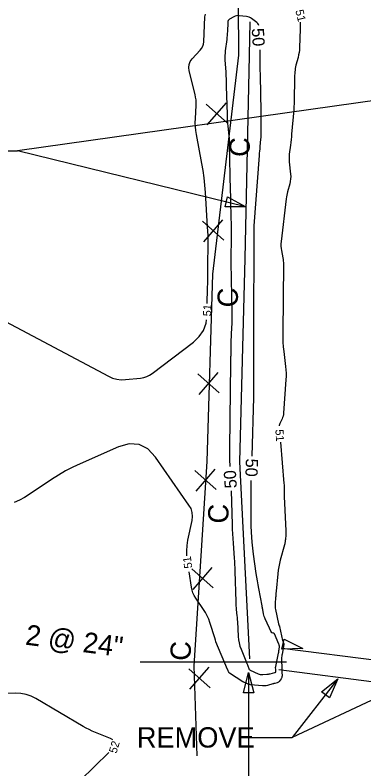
# Model space of a CAD drawing. Extents: x 2384780 to 2405861, y 547869 to 573706.
# Drawn here: x 2397648.9 to 2397734.7, y 552670.5 to 552855.9 of the extents above; entities that cross this region are included whole.
import ezdxf

# ---------------------------------------------------------------- set-up
doc = ezdxf.new("R2010")
doc.units = 0
for name, color, linetype in [('Breaklines', 7, 'Continuous'), ('Old_Level_5', 7, 'Continuous'), ('Old_Level_60', 7, 'Continuous'), ('Old_Level_61', 7, 'Continuous'), ('Old_Level_63', 7, 'Continuous'), ('Sheet Plan CELL', 7, 'Continuous')]:
    doc.layers.add(name, color=color, linetype=linetype)

# ---------------------------------------------------------------- blocks, each defined once
blk = doc.blocks.new('SPOT')
at = {"layer": 'Breaklines'}
for p, q in [((-5.48625, 4.61225), (5.48625, -4.61175)), ((-4.608, -5.326), (4.609, 5.325))]:
    blk.add_line(p, q, dxfattribs=at)

msp = doc.modelspace()

# ---------------------------------------------------------------- linework, layer by layer
at = {"layer": 'Old_Level_5'}
for p, q in [((2397780.243, 552840.96075), (2397649.5, 552822.513)), ((2397639.5, 552822.513), (2397649.5, 552822.513)), ((2397705.72925, 552808.77375), (2397649.5, 552822.513)), ((2397714.65375, 552700.2105), (2397771.37425, 552692.87875)), ((2397679.6868, 552696.83666), (2397715.70696, 552696.83666)), ((2397713.82675, 552694.889), (2397771.49225, 552687.43925)), ((2397752.35125, 552694.66225), (2397717.0595, 552678.22375)), ((2397728.342, 552692.6205), (2397717.0595, 552678.22375)), ((2397707.0595, 552678.22375), (2397717.0595, 552678.22375))]:
    msp.add_line(p, q, dxfattribs=at)
for points in [[(2397701.16875, 552811.17475), (2397705.72925, 552808.77375), (2397700.5755, 552808.74625)], [(2397715.11504, 552702.35863), (2397719.72826, 552700.06061), (2397714.5764, 552699.91738)], [(2397724.274, 552689.456), (2397728.342, 552692.6205), (2397726.24175, 552687.914)]]:
    msp.add_lwpolyline(points, close=True, dxfattribs=at)
at = {"layer": 'Old_Level_60'}
for points in [[(2397696.21775, 552784.95475), (2397696.2955, 552788.6755), (2397696.323, 552790.1015), (2397696.34625, 552791.5275), (2397696.365, 552792.9535), (2397696.37925, 552794.37975), (2397696.422, 552799.47825), (2397696.42175, 552800.5705), (2397696.40225, 552801.6625), (2397696.3635, 552802.75375), (2397696.30575, 552803.8445), (2397695.7865, 552812.25475), (2397695.647, 552814.0535), (2397695.45125, 552815.84525), (2397695.19875, 552817.62975), (2397694.89, 552819.407), (2397693.54325, 552826.49425), (2397693.38825, 552827.4705), (2397693.29325, 552828.45075), (2397693.2585, 552829.435), (2397693.284, 552830.42325), (2397693.465, 552833.658), (2397693.478, 552834.34875), (2397693.4395, 552835.0345), (2397693.34925, 552835.7155), (2397693.20725, 552836.3915), (2397691.77025, 552842.16175), (2397691.6595, 552842.98275), (2397691.749, 552843.75275), (2397692.03875, 552844.47175), (2397692.5285, 552845.13975), (2397694.45575, 552847.239), (2397694.8205, 552847.70875), (2397695.089, 552848.21875), (2397695.26125, 552848.7685), (2397695.337, 552849.3585), (2397695.61325, 552855.4465), (2397695.658, 552855.7875), (2397695.76075, 552856.1035)], [(2397719.098, 552854.1235), (2397719.09325, 552853.72825), (2397719.0855, 552853.32775), (2397719.07525, 552852.92725), (2397719.06225, 552852.52675), (2397718.896, 552847.86475), (2397718.85775, 552847.26675), (2397718.7855, 552846.67425), (2397718.67975, 552846.0865), (2397718.54025, 552845.504), (2397718.02425, 552843.5905), (2397717.9275, 552843.19225), (2397717.85125, 552842.7905), (2397717.7955, 552842.38525), (2397717.7605, 552841.97675), (2397717.679, 552840.637), (2397717.6635, 552840.34975), (2397717.652, 552840.0625), (2397717.6445, 552839.775), (2397717.64125, 552839.4875), (2397717.62275, 552835.754), (2397717.6105, 552834.95425), (2397717.58175, 552834.15525), (2397717.53675, 552833.35725), (2397717.475, 552832.55975), (2397716.95425, 552826.615), (2397716.892, 552825.93925), (2397716.82325, 552825.26425), (2397716.74825, 552824.59), (2397716.66725, 552823.9165), (2397716.39175, 552821.717), (2397716.34625, 552821.2455), (2397716.328, 552820.77375), (2397716.33675, 552820.30175), (2397716.37275, 552819.8295), (2397716.68975, 552816.8025), (2397716.72575, 552816.19), (2397716.705, 552815.58225), (2397716.6275, 552814.97875), (2397716.49325, 552814.38025), (2397715.96175, 552812.432), (2397715.8555, 552812.013), (2397715.76475, 552811.591), (2397715.68975, 552811.16575), (2397715.63, 552810.73775), (2397714.3545, 552800.173), (2397714.30925, 552799.61775), (2397714.30825, 552799.064), (2397714.35125, 552798.512), (2397714.4385, 552797.9615), (2397714.79475, 552796.1665), (2397714.86125, 552795.781), (2397714.9075, 552795.3935), (2397714.934, 552795.00425), (2397714.94025, 552794.613), (2397714.78425, 552777.756), (2397714.79175, 552776.60675), (2397714.83575, 552775.4595), (2397714.91575, 552774.314), (2397715.03225, 552773.17075), (2397715.472, 552769.43875), (2397715.5475, 552768.6385), (2397715.5855, 552767.8375), (2397715.58625, 552767.0355), (2397715.54975, 552766.23275), (2397714.98175, 552757.984), (2397714.93875, 552757.61225), (2397714.86175, 552757.24975), (2397714.7505, 552756.896), (2397714.605, 552756.55125), (2397714.07425, 552755.44), (2397713.9775, 552755.19875), (2397713.91475, 552754.9515), (2397713.90425, 552754.85725)], [(2397642.48425, 552782.695), (2397671.88375, 552767.047), (2397672.8985, 552766.59675), (2397673.945, 552766.30925), (2397675.023, 552766.1845), (2397676.13275, 552766.223), (2397679.809, 552766.614), (2397680.57725, 552766.74725), (2397681.306, 552766.9795), (2397681.99575, 552767.3105), (2397682.646, 552767.7405), (2397692.82775, 552775.48125), (2397694.25225, 552776.81475), (2397695.28175, 552778.3495), (2397695.91675, 552780.085), (2397696.0255, 552780.96325)], [(2397691.17725, 552722.88675), (2397691.1525, 552724.1), (2397691.24825, 552725.43175), (2397691.46725, 552726.76025), (2397692.48625, 552731.58175), (2397692.6015, 552732.59375), (2397692.5105, 552733.5635), (2397692.2135, 552734.49125), (2397691.71, 552735.37675), (2397683.467, 552747.125), (2397681.5775, 552749.16425), (2397679.42725, 552750.268), (2397677.016, 552750.4365), (2397674.34375, 552749.66925), (2397664.96425, 552745.53675), (2397663.136, 552744.6835), (2397661.3495, 552743.75375), (2397659.605, 552742.74725), (2397657.9025, 552741.66425), (2397652.41, 552738.001), (2397651.21425, 552737.253), (2397649.981, 552736.57825), (2397648.71025, 552735.9775)], [(2397714.1965, 552750.87125), (2397715.069, 552740.6585), (2397715.0925, 552740.34125), (2397715.10875, 552740.024), (2397715.11775, 552739.70625), (2397715.11975, 552739.38825), (2397715.1145, 552738.34925), (2397715.11475, 552738.1265), (2397715.11775, 552737.904), (2397715.1235, 552737.68125), (2397715.13225, 552737.45875), (2397715.51175, 552729.015), (2397715.52, 552728.748), (2397715.52, 552728.48125), (2397715.51225, 552728.2145), (2397715.4965, 552727.94775), (2397715.4255, 552726.9865), (2397715.41375, 552726.845), (2397715.3995, 552726.704), (2397715.38275, 552726.5635), (2397715.3635, 552726.423), (2397715.29625, 552725.96475), (2397715.28025, 552725.86675), (2397715.2615, 552725.7695), (2397715.23975, 552725.67275), (2397715.215, 552725.57675), (2397714.177, 552721.7845), (2397713.972, 552720.9685), (2397713.802, 552720.14625), (2397713.66675, 552719.31725), (2397713.5665, 552718.48225), (2397713.1465, 552714.231), (2397713.132, 552714.079), (2397713.119, 552713.92675), (2397713.107, 552713.7745), (2397713.0965, 552713.622), (2397713.06375, 552713.12425), (2397713.0565, 552713.0175), (2397713.049, 552712.91075), (2397713.041, 552712.80425), (2397713.0325, 552712.6975), (2397712.902, 552711.08025), (2397712.88675, 552710.7345), (2397712.8965, 552710.3905), (2397712.93125, 552710.048), (2397712.99125, 552709.707), (2397713.74675, 552706.162), (2397713.763, 552706.09375), (2397713.7825, 552706.0265), (2397713.80525, 552705.96025), (2397713.831, 552705.895), (2397713.921, 552705.6835), (2397713.93925, 552705.63775), (2397713.95525, 552705.5915), (2397713.96925, 552705.5445), (2397713.981, 552705.49675), (2397714.75, 552702.05475), (2397714.77525, 552701.95375), (2397714.80525, 552701.85425), (2397714.8405, 552701.7565), (2397714.8805, 552701.6605), (2397715.01925, 552701.34925), (2397715.04375, 552701.28175), (2397715.05725, 552701.21325), (2397715.06025, 552701.14325), (2397715.0525, 552701.07225), (2397714.61175, 552698.66825), (2397714.6035, 552698.6205), (2397714.59625, 552698.57275), (2397714.59025, 552698.52475), (2397714.58525, 552698.4765), (2397714.57075, 552698.31875), (2397714.567, 552698.285), (2397714.5625, 552698.2515), (2397714.557, 552698.21825), (2397714.5505, 552698.18475), (2397714.48725, 552697.88275), (2397714.47575, 552697.81775), (2397714.46825, 552697.7525), (2397714.465, 552697.687), (2397714.4655, 552697.621), (2397714.571, 552694.88825), (2397714.573, 552694.83025), (2397714.575, 552694.77225), (2397714.57675, 552694.71425), (2397714.57825, 552694.65625), (2397714.583, 552694.46675), (2397714.584, 552694.426), (2397714.58475, 552694.3855), (2397714.58525, 552694.34475), (2397714.58575, 552694.304), (2397714.5945, 552693.3585), (2397714.58175, 552693.1605), (2397714.53925, 552692.97175), (2397714.46725, 552692.79225), (2397714.3655, 552692.62175), (2397713.9215, 552691.98925), (2397713.818, 552691.866), (2397713.698, 552691.7675), (2397713.56125, 552691.69375), (2397713.408, 552691.645)], [(2397713.408, 552691.645), (2397712.83475, 552691.515), (2397712.712, 552691.48625), (2397712.59, 552691.45575), (2397712.46825, 552691.42325), (2397712.347, 552691.38925), (2397711.00175, 552690.9995), (2397710.712, 552690.93025), (2397710.42, 552690.88875), (2397710.125, 552690.8755), (2397709.82775, 552690.89), (2397706.86475, 552691.175), (2397706.66575, 552691.20225), (2397706.471, 552691.2455), (2397706.28025, 552691.3045), (2397706.094, 552691.37975), (2397705.49225, 552691.651), (2397705.36475, 552691.71125), (2397705.23975, 552691.7765), (2397705.11725, 552691.8465), (2397704.99725, 552691.92125), (2397701.7045, 552694.059), (2397701.622, 552694.1215), (2397701.5515, 552694.194), (2397701.493, 552694.2765), (2397701.4465, 552694.369), (2397701.3145, 552694.6875), (2397701.28625, 552694.7555), (2397701.2575, 552694.82375), (2397701.22875, 552694.89175), (2397701.19975, 552694.9595), (2397698.29725, 552701.70625), (2397698.293, 552701.71725), (2397698.28975, 552701.7285), (2397698.2875, 552701.74025), (2397698.2865, 552701.752), (2397698.2845, 552701.791), (2397698.28375, 552701.79925), (2397698.283, 552701.8075), (2397698.282, 552701.81575), (2397698.2805, 552701.824), (2397698.22025, 552702.16325), (2397698.206, 552702.23575), (2397698.1895, 552702.3075), (2397698.17075, 552702.37875), (2397698.14975, 552702.4495), (2397696.881, 552706.462), (2397696.5795, 552707.3075), (2397696.21875, 552708.124), (2397695.79875, 552708.9115), (2397695.31925, 552709.6705), (2397693.37975, 552712.50625), (2397693.00175, 552713.12875), (2397692.699, 552713.78125), (2397692.47125, 552714.46375), (2397692.3185, 552715.176), (2397691.7255, 552718.92625)], [(2397672.94325, 552677.638), (2397672.3825, 552677.96025), (2397668.716, 552679.43875), (2397667.93725, 552679.76975), (2397667.172, 552680.1285), (2397666.42075, 552680.515), (2397665.683, 552680.92975), (2397654.03875, 552687.75825), (2397652.8585, 552688.34975), (2397651.632, 552688.76625), (2397650.3595, 552689.008), (2397649.04075, 552689.07525), (2397644.65825, 552689.009)], [(2397661.3935, 552664.15575), (2397672.02325, 552674.51675)]]:
    msp.add_lwpolyline(points, dxfattribs=at)
at = {"layer": 'Old_Level_61'}
for points in [[(2397708.86725, 552853.32), (2397708.8005, 552853.5495), (2397708.63075, 552853.82325), (2397708.38175, 552854.062), (2397707.0915, 552855.04925), (2397706.80625, 552855.23925), (2397706.50375, 552855.3865), (2397706.18375, 552855.4905), (2397705.84675, 552855.55175), (2397704.0875, 552855.75425), (2397703.732, 552855.76775), (2397703.388, 552855.7255), (2397703.0555, 552855.6275), (2397702.7345, 552855.4735), (2397701.70525, 552854.8795), (2397701.511, 552854.73625), (2397701.36925, 552854.56125), (2397701.28, 552854.3545), (2397701.2435, 552854.11575), (2397701.151, 552851.8265), (2397701.126, 552851.33625), (2397701.09075, 552850.847), (2397701.04525, 552850.3585), (2397700.9895, 552849.871), (2397700.64825, 552847.14075), (2397700.5885, 552846.55525), (2397700.55575, 552845.969), (2397700.54975, 552845.38175), (2397700.5705, 552844.79375)], [(2397707.22375, 552747.44), (2397707.65775, 552761.84325), (2397707.667, 552762.2055), (2397707.673, 552762.56775), (2397707.67575, 552762.93), (2397707.67525, 552763.2925), (2397707.6685, 552764.47625), (2397707.66725, 552764.73), (2397707.6665, 552764.9835), (2397707.66625, 552765.23725), (2397707.66675, 552765.491), (2397707.6855, 552773.6585), (2397707.6855, 552773.70125), (2397707.6855, 552773.74375), (2397707.68525, 552773.78625), (2397707.685, 552773.82875), (2397707.68425, 552773.96775), (2397707.68425, 552773.9975), (2397707.68425, 552774.02725), (2397707.68425, 552774.05725), (2397707.6845, 552774.087), (2397707.69325, 552775.1115), (2397707.695, 552775.331), (2397707.69625, 552775.55075), (2397707.69725, 552775.77025), (2397707.698, 552775.98975), (2397707.75575, 552803.87375), (2397707.75575, 552803.89275), (2397707.756, 552803.91175), (2397707.7565, 552803.9305), (2397707.75725, 552803.9495), (2397707.75975, 552804.01125), (2397707.7605, 552804.0245), (2397707.76125, 552804.03775), (2397707.762, 552804.051), (2397707.763, 552804.06425), (2397709.04475, 552821.35425), (2397709.08775, 552821.909), (2397709.13425, 552822.4635), (2397709.1845, 552823.01775), (2397709.23825, 552823.57175), (2397709.4195, 552825.3805), (2397709.45325, 552825.7685), (2397709.4765, 552826.15675), (2397709.48925, 552826.54575), (2397709.49175, 552826.935), (2397709.45625, 552831.83875), (2397709.44675, 552832.88975), (2397709.43275, 552833.94025), (2397709.41475, 552834.991), (2397709.39275, 552836.04175), (2397709.26575, 552841.5385), (2397709.25175, 552842.2275), (2397709.24175, 552842.9165), (2397709.2355, 552843.6055), (2397709.23325, 552844.29475), (2397709.23225, 552846.58325), (2397709.22225, 552847.046), (2397709.20225, 552847.3625)], [(2397700.5705, 552844.79375), (2397700.73825, 552841.9055), (2397700.7855, 552841.03425), (2397700.82575, 552840.16275), (2397700.85925, 552839.29075), (2397700.886, 552838.41875), (2397701.07275, 552831.42225), (2397701.099, 552830.7015), (2397701.1395, 552829.98175), (2397701.194, 552829.26275), (2397701.2625, 552828.54475), (2397701.50975, 552826.201), (2397701.5575, 552825.6985), (2397701.5945, 552825.19525), (2397701.621, 552824.69125), (2397701.63675, 552824.18675), (2397701.87875, 552812.69425), (2397701.906, 552811.40125), (2397701.934, 552810.1085), (2397701.9625, 552808.8155), (2397701.99125, 552807.52275), (2397702.09075, 552803.09775), (2397702.10475, 552802.2935), (2397702.11, 552801.4895), (2397702.1065, 552800.68525), (2397702.0945, 552799.881), (2397702.0415, 552797.25375), (2397702.033, 552796.69075), (2397702.0295, 552796.12775), (2397702.0315, 552795.56475), (2397702.039, 552795.00175), (2397702.258, 552782.7645), (2397702.267, 552781.836), (2397702.2605, 552780.90775), (2397702.239, 552779.97975), (2397702.202, 552779.052), (2397702.0315, 552775.5035), (2397702.01475, 552775.11325), (2397702.0015, 552774.72275), (2397701.99175, 552774.33225), (2397701.98575, 552773.94175), (2397701.97225, 552772.6655), (2397701.96925, 552772.392), (2397701.966, 552772.1185), (2397701.96225, 552771.845), (2397701.95825, 552771.5715), (2397701.89275, 552767.27125), (2397701.879, 552766.3495), (2397701.86675, 552765.428), (2397701.85525, 552764.5065), (2397701.845, 552763.585), (2397701.69225, 552749.26575), (2397701.68725, 552748.25025), (2397701.694, 552747.235), (2397701.71225, 552746.21975), (2397701.74225, 552745.20475), (2397701.75475, 552744.845)], [(2397707.27075, 552726.25925), (2397707.088, 552728.70225), (2397707.0535, 552729.226), (2397707.02775, 552729.75), (2397707.011, 552730.2745), (2397707.0035, 552730.79925), (2397706.97075, 552736.24125), (2397706.96875, 552737.40725), (2397706.97775, 552738.57325), (2397706.997, 552739.73925), (2397707.02675, 552740.90475), (2397707.043, 552741.44275)], [(2397702.119, 552738.8765), (2397702.3205, 552730.5655), (2397702.3555, 552729.429), (2397702.40525, 552728.29325), (2397702.47, 552727.15825), (2397702.5495, 552726.024), (2397702.83375, 552722.32), (2397702.88975, 552721.526), (2397702.936, 552720.7315), (2397702.97225, 552719.9365), (2397702.999, 552719.141), (2397703.2075, 552711.557), (2397703.22525, 552711.07975), (2397703.253, 552710.60325), (2397703.29025, 552710.12725), (2397703.337, 552709.652), (2397703.506, 552708.1005), (2397703.53975, 552707.768), (2397703.569, 552707.43475), (2397703.59325, 552707.1015), (2397703.613, 552706.76775), (2397703.808, 552703.0195), (2397703.88325, 552702.224), (2397704.025, 552701.4435), (2397704.2335, 552700.678), (2397704.50875, 552699.92775), (2397705.88375, 552696.61825), (2397705.96225, 552696.425), (2397706.03775, 552696.23075), (2397706.1105, 552696.03525), (2397706.18, 552695.83875), (2397706.40275, 552695.19475), (2397706.461, 552695.06625), (2397706.5405, 552694.95675), (2397706.641, 552694.86625), (2397706.7625, 552694.79475), (2397708.69275, 552693.89), (2397708.9715, 552693.7795), (2397709.2575, 552693.70625), (2397709.5505, 552693.67), (2397709.85025, 552693.671), (2397710.84175, 552693.7355), (2397711.0535, 552693.75375), (2397711.264, 552693.781), (2397711.473, 552693.8175), (2397711.6805, 552693.86275), (2397712.862, 552694.148), (2397712.94825, 552694.1815), (2397713.00925, 552694.23475), (2397713.04475, 552694.30725), (2397713.055, 552694.3995), (2397713.04675, 552694.73225), (2397713.04475, 552694.8035), (2397713.04275, 552694.87475), (2397713.04025, 552694.946), (2397713.0375, 552695.01725), (2397713.02425, 552695.362), (2397713.02375, 552695.43575), (2397713.0275, 552695.50925), (2397713.036, 552695.582), (2397713.04875, 552695.65475), (2397713.74, 552698.962), (2397713.78225, 552699.1795), (2397713.81825, 552699.39775), (2397713.848, 552699.61725), (2397713.8715, 552699.8375), (2397713.9385, 552700.5585), (2397713.943, 552700.71125), (2397713.9285, 552700.861), (2397713.8945, 552701.0075), (2397713.84125, 552701.151), (2397712.71425, 552703.691), (2397712.66975, 552703.7665), (2397712.61175, 552703.82375), (2397712.54, 552703.86225), (2397712.4545, 552703.88225), (2397712.1535, 552703.91775), (2397712.0935, 552703.93175), (2397712.04325, 552703.95875), (2397712.00225, 552703.99875), (2397711.97075, 552704.0515), (2397710.48025, 552707.35425), (2397710.3525, 552707.65925), (2397710.242, 552707.97), (2397710.149, 552708.28625), (2397710.0735, 552708.60825), (2397709.855, 552709.66925), (2397709.80875, 552709.89675), (2397709.76375, 552710.12425), (2397709.71975, 552710.35225), (2397709.67675, 552710.5805), (2397708.8825, 552714.8695), (2397708.717, 552715.7895), (2397708.5605, 552716.71075), (2397708.4135, 552717.63375), (2397708.27575, 552718.558), (2397707.59625, 552723.279), (2397707.49575, 552724.022), (2397707.408, 552724.76625), (2397707.333, 552725.512), (2397707.27075, 552726.25925)]]:
    msp.add_lwpolyline(points, dxfattribs=at)
at = {"layer": 'Old_Level_63'}
msp.add_lwpolyline([(2397693.71725, 552673.711), (2397692.991, 552695.8555), (2397696.21475, 552746.1275), (2397697.571, 552792.17675), (2397703.99125, 552846.01725), (2397703.6775, 552896.029), (2397703.50375, 552946.03775)], dxfattribs=at)
at = {"layer": 'Sheet Plan CELL'}
msp.add_line((2397706.382, 552694.17975), (2397706.382, 552653.3825), dxfattribs=at)
msp.add_lwpolyline([(2397706.6935, 552854.22625), (2397706.551, 552845.9775), (2397705.447, 552795.98875), (2397704.10275, 552746.00375), (2397706.55975, 552697.5245)], dxfattribs=at)
msp.add_lwpolyline([(2397705.132, 552689.17975), (2397706.382, 552694.17975), (2397707.632, 552689.17975)], close=True, dxfattribs=at)

# ---------------------------------------------------------------- block references
at = {"layer": 'Old_Level_63', "xscale": 0.49999999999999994, "yscale": 0.5000000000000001, "rotation": 89.10156575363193}
for p in [(2397698.57, 552831.636), (2397697.68525, 552802.84125), (2397696.53125, 552765.28825), (2397695.8015, 552741.5365), (2397695.058, 552717.34), (2397694.303, 552692.77)]:
    msp.add_blockref('SPOT', p, dxfattribs=at)

# ---------------------------------------------------------------- texts
at = {"layer": 'Old_Level_5'}
for s, rotation, p in [('C', 89.1015667, (2397706.612, 552820.97675)), ('2 @ 24"', 352.6347278, (2397651.29824, 552701.05487))]:
    msp.add_text(s, height=5, rotation=rotation, dxfattribs=at).set_placement(p)
msp.add_text('REMOVE', height=5, dxfattribs=at).set_placement((2397678.893, 552675.72375))
at = {"layer": 'Old_Level_60'}
for s, rotation, p in [('51', 283.8521167, (2397717.85975, 552856.98425)), ('51', 87.2407694, (2397697.12025, 552781.7745)), ('51', 274.1921417, (2397712.946, 552753.92175)), ('51', 97.8825694, (2397692.559, 552719.91575)), ('52', 73.5761, (2397673.8735, 552674.13875))]:
    msp.add_text(s, height=2, rotation=rotation, dxfattribs=at).set_placement(p)
at = {"layer": 'Old_Level_61'}
for rotation, p in [(273.2174167, (2397707.14125, 552852.604)), (268.2742111, (2397705.70525, 552746.8475)), (93.4928028, (2397703.5015, 552739.58075))]:
    msp.add_text('50', height=3, rotation=rotation, dxfattribs=at).set_placement(p)
at = {"layer": 'Old_Level_63'}
for p in [(2397703.71075, 552783.96375), (2397701.39175, 552730.80125), (2397692.1365, 552697.051)]:
    msp.add_text('C', height=5, rotation=89.1015667, dxfattribs=at).set_placement(p)

doc.saveas('drawing.dxf')
